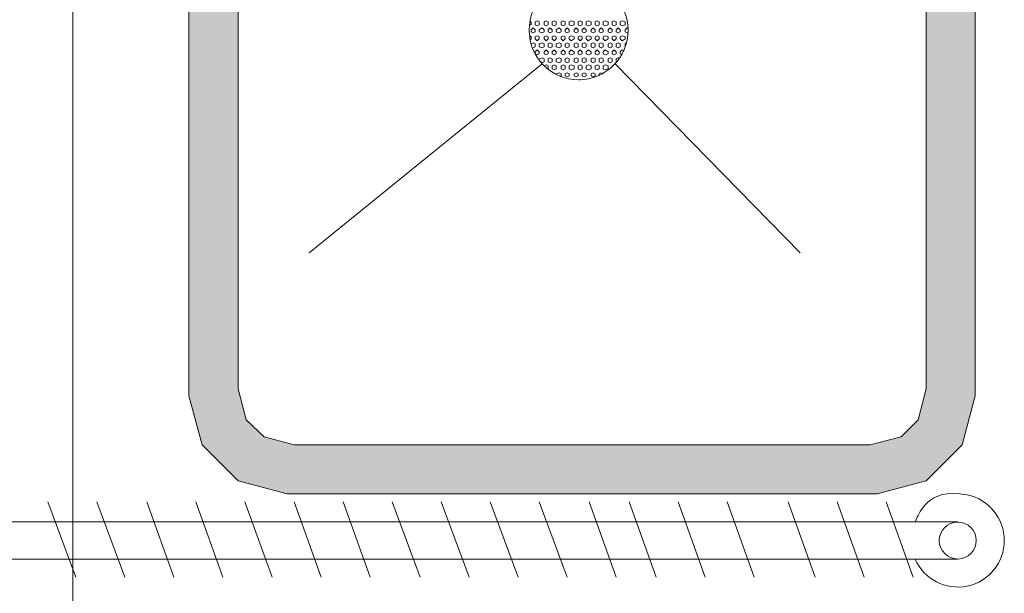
# Model space of a CAD drawing. Extents: x 3940905 to 4145695, y 925352 to 1109797.
# Tile 947 of 1056: x 4060125 to 4060626, y 1100568 to 1100859. Entities that reach past the tile are written whole.
import ezdxf

# ---------------------------------------------------------------- set-up
doc = ezdxf.new("R2010")
doc.units = 0
doc.header["$LTSCALE"] = 750
doc.header["$MEASUREMENT"] = 0
doc.layers.add('CKD Equipments', color=252, linetype='CONTINUOUS', lineweight=0)

msp = doc.modelspace()

# ---------------------------------------------------------------- hatches: boundary and pattern name
at = {"layer": 'CKD Equipments', "true_color": 0x7fffbf}
h = msp.add_hatch(color=111, dxfattribs=at)
h.paths.add_polyline_path([(4060235.96, 1100671.47), (4060211.03, 1101064.78), (4060235.96, 1101064.78)])
h.paths.add_polyline_path([(4060211.03, 1100671.47), (4060235.96, 1100671.47), (4060211.03, 1101064.78)])
h = msp.add_hatch(color=111, dxfattribs=at)
h.paths.add_polyline_path([(4060610.96, 1100671.47), (4060586.03, 1101064.78), (4060610.96, 1101064.78)])
h.paths.add_polyline_path([(4060586.03, 1100671.47), (4060610.96, 1100671.47), (4060586.03, 1101064.78)])
h = msp.add_hatch(color=111, dxfattribs=at)
h.paths.add_polyline_path([(4060236.98, 1100667.91), (4060211.03, 1100671.47), (4060235.96, 1100671.47)])
h.paths.add_polyline_path([(4060211.03, 1100667.91), (4060236.98, 1100667.91), (4060211.03, 1100671.47)])
h = msp.add_hatch(color=111, dxfattribs=at)
h.paths.add_polyline_path([(4060610.96, 1100667.91), (4060586.03, 1100671.47), (4060610.96, 1100671.47)])
h.paths.add_polyline_path([(4060585.01, 1100667.91), (4060610.96, 1100667.91), (4060586.03, 1100671.47)])
h = msp.add_hatch(color=111, dxfattribs=at)
h.paths.add_polyline_path([(4060240.03, 1100655.69), (4060211.03, 1100667.91), (4060236.98, 1100667.91)])
h.paths.add_polyline_path([(4060214.08, 1100655.69), (4060240.03, 1100655.69), (4060211.03, 1100667.91)])
h = msp.add_hatch(color=111, dxfattribs=at)
h.paths.add_polyline_path([(4060607.9, 1100655.69), (4060585.01, 1100667.91), (4060610.96, 1100667.91)])
h.paths.add_polyline_path([(4060581.95, 1100655.69), (4060607.9, 1100655.69), (4060585.01, 1100667.91)])
h = msp.add_hatch(color=111, dxfattribs=at)
h.paths.add_polyline_path([(4060249.19, 1100647.05), (4060214.08, 1100655.69), (4060240.03, 1100655.69)])
h.paths.add_polyline_path([(4060216.63, 1100647.05), (4060249.19, 1100647.05), (4060214.08, 1100655.69)])
h = msp.add_hatch(color=111, dxfattribs=at)
h.paths.add_polyline_path([(4060605.36, 1100647.05), (4060581.95, 1100655.69), (4060607.9, 1100655.69)])
h.paths.add_polyline_path([(4060573.31, 1100647.05), (4060605.36, 1100647.05), (4060581.95, 1100655.69)])
h = msp.add_hatch(color=111, dxfattribs=at)
h.paths.add_polyline_path([(4060264.46, 1100642.97), (4060216.63, 1100647.05), (4060249.19, 1100647.05)])
h.paths.add_polyline_path([(4060217.65, 1100642.97), (4060264.46, 1100642.97), (4060216.63, 1100647.05)])
h = msp.add_hatch(color=111, dxfattribs=at)
h.paths.add_polyline_path([(4060604.34, 1100642.97), (4060573.31, 1100647.05), (4060605.36, 1100647.05)])
h.paths.add_polyline_path([(4060557.53, 1100642.97), (4060604.34, 1100642.97), (4060573.31, 1100647.05)])
h = msp.add_hatch(color=111, dxfattribs=at)
h.paths.add_polyline_path([(4060586.03, 1100624.66), (4060217.65, 1100642.97), (4060604.34, 1100642.97)])
h.paths.add_polyline_path([(4060235.96, 1100624.66), (4060586.03, 1100624.66), (4060217.65, 1100642.97)])
h = msp.add_hatch(color=111, dxfattribs=at)
h.paths.add_polyline_path([(4060561.09, 1100618.04), (4060235.96, 1100624.66), (4060586.03, 1100624.66)])
h.paths.add_polyline_path([(4060260.89, 1100618.04), (4060561.09, 1100618.04), (4060235.96, 1100624.66)])

# ---------------------------------------------------------------- linework, layer by layer
at = {"layer": 'CKD Equipments', "color": 252, "true_color": 0x989898}
for p, q in [((4060152.01, 1099944.88), (4060152.01, 1101151.28)), ((4060390.64, 1100836.83), (4060272.09, 1100740.67)), ((4060390.64, 1100836.83), (4060272.09, 1100740.67)), ((4060390.64, 1100836.83), (4060272.09, 1100740.67)), ((4060153.53, 1100575.81), (4060139.29, 1100613.97))]:
    msp.add_line(p, q, dxfattribs=at)
at = {"layer": 'CKD Equipments', "color": 8, "true_color": 0x808080}
for p, q in [((4060211.03, 1101067.83), (4060211.03, 1100667.91)), ((4060235.96, 1101064.78), (4060235.96, 1100671.47)), ((4060586.03, 1100671.47), (4060586.03, 1101064.78)), ((4060610.96, 1100667.91), (4060610.96, 1101067.83)), ((4060235.96, 1100671.47), (4060240.03, 1100655.69)), ((4060581.95, 1100655.69), (4060586.03, 1100671.47)), ((4060211.03, 1100667.91), (4060217.65, 1100642.97)), ((4060604.34, 1100642.97), (4060610.96, 1100667.91)), ((4060240.03, 1100655.69), (4060249.19, 1100647.05)), ((4060573.31, 1100647.05), (4060581.95, 1100655.69)), ((4060249.19, 1100647.05), (4060264.46, 1100642.97)), ((4060557.53, 1100642.97), (4060573.31, 1100647.05)), ((4060217.65, 1100642.97), (4060235.96, 1100624.66)), ((4060264.46, 1100642.97), (4060557.53, 1100642.97)), ((4060586.03, 1100624.66), (4060604.34, 1100642.97)), ((4060235.96, 1100624.66), (4060260.89, 1100618.04)), ((4060561.09, 1100618.04), (4060586.03, 1100624.66)), ((4060260.89, 1100618.04), (4060561.09, 1100618.04))]:
    msp.add_line(p, q, dxfattribs=at)
at = {"layer": 'CKD Equipments'}
for p, q in [((4060385.04, 1100858.2), (4060384.54, 1100858.2)), ((4060385.04, 1100856.68), (4060384.54, 1100856.68)), ((4060385.04, 1100856.68), (4060385.04, 1100858.2)), ((4060386.06, 1100855.15), (4060385.04, 1100854.13)), ((4060385.04, 1100853.11), (4060385.04, 1100854.13)), ((4060387.08, 1100854.13), (4060386.06, 1100855.15)), ((4060388.1, 1100858.71), (4060387.08, 1100858.2)), ((4060387.08, 1100856.68), (4060387.08, 1100858.2)), ((4060388.1, 1100856.17), (4060387.08, 1100856.68)), ((4060387.08, 1100853.11), (4060387.08, 1100854.13)), ((4060389.12, 1100858.2), (4060388.1, 1100858.71)), ((4060389.12, 1100856.68), (4060388.1, 1100856.17)), ((4060389.12, 1100856.68), (4060389.12, 1100858.2)), ((4060390.64, 1100855.15), (4060389.12, 1100854.13)), ((4060389.12, 1100853.11), (4060389.12, 1100854.13)), ((4060391.66, 1100854.13), (4060390.64, 1100855.15)), ((4060392.68, 1100858.71), (4060391.66, 1100858.2)), ((4060391.66, 1100856.68), (4060391.66, 1100858.2)), ((4060392.68, 1100856.17), (4060391.66, 1100856.68)), ((4060391.66, 1100853.11), (4060391.66, 1100854.13)), ((4060393.69, 1100858.2), (4060392.68, 1100858.71)), ((4060393.69, 1100856.68), (4060392.68, 1100856.17)), ((4060393.69, 1100856.68), (4060393.69, 1100858.2)), ((4060394.71, 1100855.15), (4060393.69, 1100854.13)), ((4060393.69, 1100853.11), (4060393.69, 1100854.13)), ((4060395.73, 1100854.13), (4060394.71, 1100855.15)), ((4060396.75, 1100858.71), (4060395.73, 1100858.2)), ((4060395.73, 1100856.68), (4060395.73, 1100858.2)), ((4060396.75, 1100856.17), (4060395.73, 1100856.68)), ((4060395.73, 1100853.11), (4060395.73, 1100854.13)), ((4060397.76, 1100858.2), (4060396.75, 1100858.71)), ((4060397.76, 1100856.68), (4060396.75, 1100856.17)), ((4060397.76, 1100856.68), (4060397.76, 1100858.2)), ((4060399.29, 1100855.15), (4060397.76, 1100854.13)), ((4060397.76, 1100853.11), (4060397.76, 1100854.13)), ((4060400.31, 1100854.13), (4060399.29, 1100855.15)), ((4060401.33, 1100858.71), (4060400.31, 1100858.2)), ((4060400.31, 1100856.68), (4060400.31, 1100858.2)), ((4060401.33, 1100856.17), (4060400.31, 1100856.68)), ((4060400.31, 1100853.11), (4060400.31, 1100854.13)), ((4060402.34, 1100858.2), (4060401.33, 1100858.71)), ((4060402.34, 1100856.68), (4060401.33, 1100856.17)), ((4060402.34, 1100856.68), (4060402.34, 1100858.2)), ((4060403.36, 1100855.15), (4060402.34, 1100854.13)), ((4060402.34, 1100853.11), (4060402.34, 1100854.13)), ((4060404.38, 1100854.13), (4060403.36, 1100855.15)), ((4060405.4, 1100858.71), (4060404.38, 1100858.2)), ((4060404.38, 1100856.68), (4060404.38, 1100858.2)), ((4060405.4, 1100856.17), (4060404.38, 1100856.68)), ((4060404.38, 1100853.11), (4060404.38, 1100854.13)), ((4060406.92, 1100858.2), (4060405.4, 1100858.71)), ((4060406.92, 1100856.68), (4060405.4, 1100856.17)), ((4060406.92, 1100856.68), (4060406.92, 1100858.2)), ((4060407.94, 1100855.15), (4060406.92, 1100854.13)), ((4060406.92, 1100853.11), (4060406.92, 1100854.13)), ((4060408.96, 1100854.13), (4060407.94, 1100855.15)), ((4060409.98, 1100858.71), (4060408.96, 1100858.2)), ((4060408.96, 1100856.68), (4060408.96, 1100858.2)), ((4060409.98, 1100856.17), (4060408.96, 1100856.68)), ((4060408.96, 1100853.11), (4060408.96, 1100854.13)), ((4060410.99, 1100858.2), (4060409.98, 1100858.71)), ((4060410.99, 1100856.68), (4060409.98, 1100856.17)), ((4060410.99, 1100856.68), (4060410.99, 1100858.2)), ((4060412.01, 1100855.15), (4060410.99, 1100854.13)), ((4060410.99, 1100853.11), (4060410.99, 1100854.13)), ((4060413.03, 1100854.13), (4060412.01, 1100855.15)), ((4060414.05, 1100858.71), (4060413.03, 1100858.2)), ((4060413.03, 1100856.68), (4060413.03, 1100858.2)), ((4060414.05, 1100856.17), (4060413.03, 1100856.68)), ((4060413.03, 1100853.11), (4060413.03, 1100854.13)), ((4060415.57, 1100858.2), (4060414.05, 1100858.71)), ((4060415.57, 1100856.68), (4060414.05, 1100856.17)), ((4060415.57, 1100856.68), (4060415.57, 1100858.2)), ((4060416.59, 1100855.15), (4060415.57, 1100854.13)), ((4060415.57, 1100853.11), (4060415.57, 1100854.13)), ((4060417.61, 1100854.13), (4060416.59, 1100855.15)), ((4060418.63, 1100858.71), (4060417.61, 1100858.2)), ((4060417.61, 1100856.68), (4060417.61, 1100858.2)), ((4060418.63, 1100856.17), (4060417.61, 1100856.68)), ((4060417.61, 1100853.11), (4060417.61, 1100854.13)), ((4060419.64, 1100858.2), (4060418.63, 1100858.71)), ((4060419.64, 1100856.68), (4060418.63, 1100856.17)), ((4060419.64, 1100856.68), (4060419.64, 1100858.2)), ((4060420.66, 1100855.15), (4060419.64, 1100854.13)), ((4060419.64, 1100853.11), (4060419.64, 1100854.13)), ((4060421.68, 1100854.13), (4060420.66, 1100855.15)), ((4060422.7, 1100858.71), (4060421.68, 1100858.2)), ((4060421.68, 1100856.68), (4060421.68, 1100858.2)), ((4060422.7, 1100856.17), (4060421.68, 1100856.68)), ((4060421.68, 1100853.11), (4060421.68, 1100854.13)), ((4060424.22, 1100858.2), (4060422.7, 1100858.71)), ((4060424.22, 1100856.68), (4060422.7, 1100856.17)), ((4060424.22, 1100856.68), (4060424.22, 1100858.2)), ((4060425.24, 1100855.15), (4060424.22, 1100854.13)), ((4060424.22, 1100853.11), (4060424.22, 1100854.13)), ((4060426.26, 1100854.13), (4060425.24, 1100855.15)), ((4060427.28, 1100858.71), (4060426.26, 1100858.2)), ((4060426.26, 1100856.68), (4060426.26, 1100858.2)), ((4060427.28, 1100856.17), (4060426.26, 1100856.68)), ((4060426.26, 1100853.11), (4060426.26, 1100854.13)), ((4060428.29, 1100858.2), (4060427.28, 1100858.71)), ((4060428.29, 1100856.68), (4060427.28, 1100856.17)), ((4060428.29, 1100856.68), (4060428.29, 1100858.2)), ((4060429.31, 1100855.15), (4060428.29, 1100854.13)), ((4060428.29, 1100853.11), (4060428.29, 1100854.13)), ((4060430.33, 1100854.13), (4060429.31, 1100855.15)), ((4060431.35, 1100858.71), (4060430.33, 1100858.2)), ((4060430.33, 1100856.68), (4060430.33, 1100858.2)), ((4060431.35, 1100856.17), (4060430.33, 1100856.68)), ((4060430.33, 1100853.11), (4060430.33, 1100854.13)), ((4060432.87, 1100858.2), (4060431.35, 1100858.71)), ((4060432.87, 1100856.68), (4060431.35, 1100856.17)), ((4060432.87, 1100856.68), (4060432.87, 1100858.2)), ((4060433.89, 1100855.15), (4060432.87, 1100854.13)), ((4060432.87, 1100853.11), (4060432.87, 1100854.13)), ((4060434.4, 1100854.64), (4060433.89, 1100855.15)), ((4060385.04, 1100850.57), (4060384.54, 1100851.08)), ((4060385.04, 1100849.55), (4060384.54, 1100849.04)), ((4060386.06, 1100852.61), (4060385.04, 1100853.11)), ((4060385.04, 1100849.55), (4060385.04, 1100850.57)), ((4060387.08, 1100853.11), (4060386.06, 1100852.61)), ((4060388.1, 1100851.08), (4060387.08, 1100850.57)), ((4060387.08, 1100849.55), (4060387.08, 1100850.57)), ((4060388.1, 1100848.53), (4060387.08, 1100849.55)), ((4060389.12, 1100850.57), (4060388.1, 1100851.08)), ((4060389.12, 1100849.55), (4060388.1, 1100848.53)), ((4060390.64, 1100852.61), (4060389.12, 1100853.11)), ((4060389.12, 1100849.55), (4060389.12, 1100850.57)), ((4060391.66, 1100853.11), (4060390.64, 1100852.61)), ((4060392.68, 1100851.08), (4060391.66, 1100850.57)), ((4060391.66, 1100849.55), (4060391.66, 1100850.57)), ((4060392.68, 1100848.53), (4060391.66, 1100849.55)), ((4060393.69, 1100850.57), (4060392.68, 1100851.08)), ((4060393.69, 1100849.55), (4060392.68, 1100848.53)), ((4060394.71, 1100852.61), (4060393.69, 1100853.11)), ((4060393.69, 1100849.55), (4060393.69, 1100850.57)), ((4060395.73, 1100853.11), (4060394.71, 1100852.61)), ((4060396.75, 1100851.08), (4060395.73, 1100850.57)), ((4060395.73, 1100849.55), (4060395.73, 1100850.57)), ((4060396.75, 1100848.53), (4060395.73, 1100849.55)), ((4060397.76, 1100850.57), (4060396.75, 1100851.08)), ((4060397.76, 1100849.55), (4060396.75, 1100848.53)), ((4060399.29, 1100852.61), (4060397.76, 1100853.11)), ((4060397.76, 1100849.55), (4060397.76, 1100850.57)), ((4060400.31, 1100853.11), (4060399.29, 1100852.61)), ((4060401.33, 1100851.08), (4060400.31, 1100850.57)), ((4060400.31, 1100849.55), (4060400.31, 1100850.57)), ((4060401.33, 1100848.53), (4060400.31, 1100849.55)), ((4060402.34, 1100850.57), (4060401.33, 1100851.08)), ((4060402.34, 1100849.55), (4060401.33, 1100848.53)), ((4060403.36, 1100852.61), (4060402.34, 1100853.11)), ((4060402.34, 1100849.55), (4060402.34, 1100850.57)), ((4060404.38, 1100853.11), (4060403.36, 1100852.61)), ((4060405.4, 1100851.08), (4060404.38, 1100850.57)), ((4060404.38, 1100849.55), (4060404.38, 1100850.57)), ((4060405.4, 1100848.53), (4060404.38, 1100849.55)), ((4060406.92, 1100850.57), (4060405.4, 1100851.08)), ((4060406.92, 1100849.55), (4060405.4, 1100848.53)), ((4060407.94, 1100852.61), (4060406.92, 1100853.11)), ((4060406.92, 1100849.55), (4060406.92, 1100850.57)), ((4060408.96, 1100853.11), (4060407.94, 1100852.61)), ((4060409.98, 1100851.08), (4060408.96, 1100850.57)), ((4060408.96, 1100849.55), (4060408.96, 1100850.57)), ((4060409.98, 1100848.53), (4060408.96, 1100849.55)), ((4060410.99, 1100850.57), (4060409.98, 1100851.08)), ((4060410.99, 1100849.55), (4060409.98, 1100848.53)), ((4060412.01, 1100852.61), (4060410.99, 1100853.11)), ((4060410.99, 1100849.55), (4060410.99, 1100850.57)), ((4060413.03, 1100853.11), (4060412.01, 1100852.61)), ((4060414.05, 1100851.08), (4060413.03, 1100850.57)), ((4060413.03, 1100849.55), (4060413.03, 1100850.57)), ((4060414.05, 1100848.53), (4060413.03, 1100849.55)), ((4060415.57, 1100850.57), (4060414.05, 1100851.08)), ((4060415.57, 1100849.55), (4060414.05, 1100848.53)), ((4060416.59, 1100852.61), (4060415.57, 1100853.11)), ((4060415.57, 1100849.55), (4060415.57, 1100850.57)), ((4060417.61, 1100853.11), (4060416.59, 1100852.61)), ((4060418.63, 1100851.08), (4060417.61, 1100850.57)), ((4060417.61, 1100849.55), (4060417.61, 1100850.57)), ((4060418.63, 1100848.53), (4060417.61, 1100849.55)), ((4060419.64, 1100850.57), (4060418.63, 1100851.08)), ((4060419.64, 1100849.55), (4060418.63, 1100848.53)), ((4060420.66, 1100852.61), (4060419.64, 1100853.11)), ((4060419.64, 1100849.55), (4060419.64, 1100850.57)), ((4060421.68, 1100853.11), (4060420.66, 1100852.61)), ((4060422.7, 1100851.08), (4060421.68, 1100850.57)), ((4060421.68, 1100849.55), (4060421.68, 1100850.57)), ((4060422.7, 1100848.53), (4060421.68, 1100849.55)), ((4060424.22, 1100850.57), (4060422.7, 1100851.08)), ((4060424.22, 1100849.55), (4060422.7, 1100848.53)), ((4060425.24, 1100852.61), (4060424.22, 1100853.11)), ((4060424.22, 1100849.55), (4060424.22, 1100850.57)), ((4060426.26, 1100853.11), (4060425.24, 1100852.61)), ((4060427.28, 1100851.08), (4060426.26, 1100850.57)), ((4060426.26, 1100849.55), (4060426.26, 1100850.57)), ((4060427.28, 1100848.53), (4060426.26, 1100849.55)), ((4060428.29, 1100850.57), (4060427.28, 1100851.08)), ((4060428.29, 1100849.55), (4060427.28, 1100848.53)), ((4060429.31, 1100852.61), (4060428.29, 1100853.11)), ((4060428.29, 1100849.55), (4060428.29, 1100850.57)), ((4060430.33, 1100853.11), (4060429.31, 1100852.61)), ((4060431.35, 1100851.08), (4060430.33, 1100850.57)), ((4060430.33, 1100849.55), (4060430.33, 1100850.57)), ((4060431.35, 1100848.53), (4060430.33, 1100849.55)), ((4060432.87, 1100850.57), (4060431.35, 1100851.08)), ((4060432.87, 1100849.55), (4060431.35, 1100848.53)), ((4060433.89, 1100852.61), (4060432.87, 1100853.11)), ((4060432.87, 1100849.55), (4060432.87, 1100850.57)), ((4060434.4, 1100852.61), (4060433.89, 1100852.61)), ((4060386.06, 1100847.52), (4060385.04, 1100847.01)), ((4060387.08, 1100847.01), (4060386.06, 1100847.52)), ((4060387.08, 1100845.48), (4060386.06, 1100844.97)), ((4060387.08, 1100845.48), (4060387.08, 1100847.01)), ((4060390.64, 1100847.52), (4060389.12, 1100847.01)), ((4060389.12, 1100845.48), (4060389.12, 1100847.01)), ((4060390.64, 1100844.97), (4060389.12, 1100845.48)), ((4060391.66, 1100847.01), (4060390.64, 1100847.52)), ((4060391.66, 1100845.48), (4060390.64, 1100844.97)), ((4060391.66, 1100845.48), (4060391.66, 1100847.01)), ((4060394.71, 1100847.52), (4060393.69, 1100847.01)), ((4060393.69, 1100845.48), (4060393.69, 1100847.01)), ((4060394.71, 1100844.97), (4060393.69, 1100845.48)), ((4060395.73, 1100847.01), (4060394.71, 1100847.52)), ((4060395.73, 1100845.48), (4060394.71, 1100844.97)), ((4060395.73, 1100845.48), (4060395.73, 1100847.01)), ((4060399.29, 1100847.52), (4060397.76, 1100847.01)), ((4060397.76, 1100845.48), (4060397.76, 1100847.01)), ((4060399.29, 1100844.97), (4060397.76, 1100845.48)), ((4060400.31, 1100847.01), (4060399.29, 1100847.52)), ((4060400.31, 1100845.48), (4060399.29, 1100844.97)), ((4060400.31, 1100845.48), (4060400.31, 1100847.01)), ((4060403.36, 1100847.52), (4060402.34, 1100847.01)), ((4060402.34, 1100845.48), (4060402.34, 1100847.01)), ((4060403.36, 1100844.97), (4060402.34, 1100845.48)), ((4060404.38, 1100847.01), (4060403.36, 1100847.52)), ((4060404.38, 1100845.48), (4060403.36, 1100844.97)), ((4060404.38, 1100845.48), (4060404.38, 1100847.01)), ((4060407.94, 1100847.52), (4060406.92, 1100847.01)), ((4060406.92, 1100845.48), (4060406.92, 1100847.01)), ((4060407.94, 1100844.97), (4060406.92, 1100845.48)), ((4060408.96, 1100847.01), (4060407.94, 1100847.52)), ((4060408.96, 1100845.48), (4060407.94, 1100844.97)), ((4060408.96, 1100845.48), (4060408.96, 1100847.01)), ((4060412.01, 1100847.52), (4060410.99, 1100847.01)), ((4060410.99, 1100845.48), (4060410.99, 1100847.01)), ((4060412.01, 1100844.97), (4060410.99, 1100845.48)), ((4060413.03, 1100847.01), (4060412.01, 1100847.52)), ((4060413.03, 1100845.48), (4060412.01, 1100844.97)), ((4060413.03, 1100845.48), (4060413.03, 1100847.01)), ((4060416.59, 1100847.52), (4060415.57, 1100847.01)), ((4060415.57, 1100845.48), (4060415.57, 1100847.01)), ((4060416.59, 1100844.97), (4060415.57, 1100845.48)), ((4060417.61, 1100847.01), (4060416.59, 1100847.52)), ((4060417.61, 1100845.48), (4060416.59, 1100844.97)), ((4060417.61, 1100845.48), (4060417.61, 1100847.01)), ((4060420.66, 1100847.52), (4060419.64, 1100847.01)), ((4060419.64, 1100845.48), (4060419.64, 1100847.01)), ((4060420.66, 1100844.97), (4060419.64, 1100845.48)), ((4060421.68, 1100847.01), (4060420.66, 1100847.52)), ((4060421.68, 1100845.48), (4060420.66, 1100844.97)), ((4060421.68, 1100845.48), (4060421.68, 1100847.01)), ((4060425.24, 1100847.52), (4060424.22, 1100847.01)), ((4060424.22, 1100845.48), (4060424.22, 1100847.01)), ((4060425.24, 1100844.97), (4060424.22, 1100845.48)), ((4060426.26, 1100847.01), (4060425.24, 1100847.52)), ((4060426.26, 1100845.48), (4060425.24, 1100844.97)), ((4060426.26, 1100845.48), (4060426.26, 1100847.01)), ((4060429.31, 1100847.52), (4060428.29, 1100847.01)), ((4060428.29, 1100845.48), (4060428.29, 1100847.01)), ((4060429.31, 1100844.97), (4060428.29, 1100845.48)), ((4060430.33, 1100847.01), (4060429.31, 1100847.52)), ((4060430.33, 1100845.48), (4060429.31, 1100844.97)), ((4060430.33, 1100845.48), (4060430.33, 1100847.01)), ((4060433.38, 1100847.52), (4060432.87, 1100847.01)), ((4060432.87, 1100845.48), (4060432.87, 1100847.01)), ((4060388.1, 1100843.96), (4060387.08, 1100842.94)), ((4060387.08, 1100841.92), (4060387.08, 1100842.94)), ((4060388.1, 1100841.41), (4060387.08, 1100841.92)), ((4060389.12, 1100842.94), (4060388.1, 1100843.96)), ((4060389.12, 1100841.92), (4060388.1, 1100841.41)), ((4060389.12, 1100841.92), (4060389.12, 1100842.94)), ((4060390.64, 1100839.89), (4060389.12, 1100839.38)), ((4060389.12, 1100838.36), (4060389.12, 1100839.38)), ((4060391.66, 1100839.38), (4060390.64, 1100839.89)), ((4060392.68, 1100843.96), (4060391.66, 1100842.94)), ((4060391.66, 1100841.92), (4060391.66, 1100842.94)), ((4060392.68, 1100841.41), (4060391.66, 1100841.92)), ((4060391.66, 1100837.85), (4060391.66, 1100839.38)), ((4060393.69, 1100842.94), (4060392.68, 1100843.96)), ((4060393.69, 1100841.92), (4060392.68, 1100841.41)), ((4060393.69, 1100841.92), (4060393.69, 1100842.94)), ((4060394.71, 1100839.89), (4060393.69, 1100839.38)), ((4060393.69, 1100837.85), (4060393.69, 1100839.38)), ((4060395.73, 1100839.38), (4060394.71, 1100839.89)), ((4060396.75, 1100843.96), (4060395.73, 1100842.94)), ((4060395.73, 1100841.92), (4060395.73, 1100842.94)), ((4060396.75, 1100841.41), (4060395.73, 1100841.92)), ((4060395.73, 1100837.85), (4060395.73, 1100839.38)), ((4060397.76, 1100842.94), (4060396.75, 1100843.96)), ((4060397.76, 1100841.92), (4060396.75, 1100841.41)), ((4060397.76, 1100841.92), (4060397.76, 1100842.94)), ((4060399.29, 1100839.89), (4060397.76, 1100839.38)), ((4060397.76, 1100837.85), (4060397.76, 1100839.38)), ((4060400.31, 1100839.38), (4060399.29, 1100839.89)), ((4060401.33, 1100843.96), (4060400.31, 1100842.94)), ((4060400.31, 1100841.92), (4060400.31, 1100842.94)), ((4060401.33, 1100841.41), (4060400.31, 1100841.92)), ((4060400.31, 1100837.85), (4060400.31, 1100839.38)), ((4060402.34, 1100842.94), (4060401.33, 1100843.96)), ((4060402.34, 1100841.92), (4060401.33, 1100841.41)), ((4060402.34, 1100841.92), (4060402.34, 1100842.94)), ((4060403.36, 1100839.89), (4060402.34, 1100839.38)), ((4060402.34, 1100837.85), (4060402.34, 1100839.38)), ((4060404.38, 1100839.38), (4060403.36, 1100839.89)), ((4060405.4, 1100843.96), (4060404.38, 1100842.94)), ((4060404.38, 1100841.92), (4060404.38, 1100842.94)), ((4060405.4, 1100841.41), (4060404.38, 1100841.92)), ((4060404.38, 1100837.85), (4060404.38, 1100839.38)), ((4060406.92, 1100842.94), (4060405.4, 1100843.96)), ((4060406.92, 1100841.92), (4060405.4, 1100841.41)), ((4060406.92, 1100841.92), (4060406.92, 1100842.94)), ((4060407.94, 1100839.89), (4060406.92, 1100839.38)), ((4060406.92, 1100837.85), (4060406.92, 1100839.38)), ((4060408.96, 1100839.38), (4060407.94, 1100839.89)), ((4060409.98, 1100843.96), (4060408.96, 1100842.94)), ((4060408.96, 1100841.92), (4060408.96, 1100842.94)), ((4060409.98, 1100841.41), (4060408.96, 1100841.92)), ((4060408.96, 1100837.85), (4060408.96, 1100839.38)), ((4060410.99, 1100842.94), (4060409.98, 1100843.96)), ((4060410.99, 1100841.92), (4060409.98, 1100841.41)), ((4060410.99, 1100841.92), (4060410.99, 1100842.94)), ((4060412.01, 1100839.89), (4060410.99, 1100839.38)), ((4060410.99, 1100837.85), (4060410.99, 1100839.38)), ((4060413.03, 1100839.38), (4060412.01, 1100839.89)), ((4060414.05, 1100843.96), (4060413.03, 1100842.94)), ((4060413.03, 1100841.92), (4060413.03, 1100842.94)), ((4060414.05, 1100841.41), (4060413.03, 1100841.92)), ((4060413.03, 1100837.85), (4060413.03, 1100839.38)), ((4060415.57, 1100842.94), (4060414.05, 1100843.96)), ((4060415.57, 1100841.92), (4060414.05, 1100841.41)), ((4060415.57, 1100841.92), (4060415.57, 1100842.94)), ((4060416.59, 1100839.89), (4060415.57, 1100839.38)), ((4060415.57, 1100837.85), (4060415.57, 1100839.38)), ((4060417.61, 1100839.38), (4060416.59, 1100839.89)), ((4060418.63, 1100843.96), (4060417.61, 1100842.94)), ((4060417.61, 1100841.92), (4060417.61, 1100842.94)), ((4060418.63, 1100841.41), (4060417.61, 1100841.92)), ((4060417.61, 1100837.85), (4060417.61, 1100839.38)), ((4060419.64, 1100842.94), (4060418.63, 1100843.96)), ((4060419.64, 1100841.92), (4060418.63, 1100841.41)), ((4060419.64, 1100841.92), (4060419.64, 1100842.94)), ((4060420.66, 1100839.89), (4060419.64, 1100839.38)), ((4060419.64, 1100837.85), (4060419.64, 1100839.38)), ((4060421.68, 1100839.38), (4060420.66, 1100839.89)), ((4060422.7, 1100843.96), (4060421.68, 1100842.94)), ((4060421.68, 1100841.92), (4060421.68, 1100842.94)), ((4060422.7, 1100841.41), (4060421.68, 1100841.92)), ((4060421.68, 1100837.85), (4060421.68, 1100839.38)), ((4060424.22, 1100842.94), (4060422.7, 1100843.96)), ((4060424.22, 1100841.92), (4060422.7, 1100841.41)), ((4060424.22, 1100841.92), (4060424.22, 1100842.94)), ((4060425.24, 1100839.89), (4060424.22, 1100839.38)), ((4060424.22, 1100837.85), (4060424.22, 1100839.38)), ((4060426.26, 1100839.38), (4060425.24, 1100839.89)), ((4060427.28, 1100843.96), (4060426.26, 1100842.94)), ((4060426.26, 1100841.92), (4060426.26, 1100842.94)), ((4060427.28, 1100841.41), (4060426.26, 1100841.92)), ((4060426.26, 1100837.85), (4060426.26, 1100839.38)), ((4060428.29, 1100842.94), (4060427.28, 1100843.96)), ((4060428.29, 1100841.92), (4060427.28, 1100841.41)), ((4060428.29, 1100841.92), (4060428.29, 1100842.94)), ((4060429.31, 1100839.89), (4060428.29, 1100839.38)), ((4060428.29, 1100837.85), (4060428.29, 1100839.38)), ((4060429.82, 1100839.38), (4060429.31, 1100839.89)), ((4060431.35, 1100843.96), (4060430.33, 1100842.94)), ((4060430.33, 1100841.92), (4060430.33, 1100842.94)), ((4060431.35, 1100841.41), (4060430.33, 1100841.92)), ((4060432.36, 1100843.45), (4060431.35, 1100843.96)), ((4060390.64, 1100837.34), (4060390.13, 1100837.85)), ((4060391.66, 1100837.85), (4060390.64, 1100837.34)), ((4060392.68, 1100836.32), (4060391.66, 1100835.81)), ((4060393.69, 1100835.81), (4060392.68, 1100836.32)), ((4060394.71, 1100837.34), (4060393.69, 1100837.85)), ((4060393.69, 1100834.29), (4060393.69, 1100835.81)), ((4060395.73, 1100837.85), (4060394.71, 1100837.34)), ((4060396.75, 1100836.32), (4060395.73, 1100835.81)), ((4060395.73, 1100834.29), (4060395.73, 1100835.81)), ((4060396.75, 1100833.78), (4060395.73, 1100834.29)), ((4060397.76, 1100835.81), (4060396.75, 1100836.32)), ((4060397.76, 1100834.29), (4060396.75, 1100833.78)), ((4060399.29, 1100837.34), (4060397.76, 1100837.85)), ((4060397.76, 1100834.29), (4060397.76, 1100835.81)), ((4060400.31, 1100837.85), (4060399.29, 1100837.34)), ((4060401.33, 1100836.32), (4060400.31, 1100835.81)), ((4060400.31, 1100834.29), (4060400.31, 1100835.81)), ((4060401.33, 1100833.78), (4060400.31, 1100834.29)), ((4060402.34, 1100835.81), (4060401.33, 1100836.32)), ((4060402.34, 1100834.29), (4060401.33, 1100833.78)), ((4060403.36, 1100837.34), (4060402.34, 1100837.85)), ((4060402.34, 1100834.29), (4060402.34, 1100835.81)), ((4060404.38, 1100837.85), (4060403.36, 1100837.34)), ((4060405.4, 1100836.32), (4060404.38, 1100835.81)), ((4060404.38, 1100834.29), (4060404.38, 1100835.81)), ((4060405.4, 1100833.78), (4060404.38, 1100834.29)), ((4060406.92, 1100835.81), (4060405.4, 1100836.32)), ((4060406.92, 1100834.29), (4060405.4, 1100833.78)), ((4060407.94, 1100837.34), (4060406.92, 1100837.85)), ((4060406.92, 1100834.29), (4060406.92, 1100835.81)), ((4060408.96, 1100837.85), (4060407.94, 1100837.34)), ((4060409.98, 1100836.32), (4060408.96, 1100835.81)), ((4060408.96, 1100834.29), (4060408.96, 1100835.81)), ((4060409.98, 1100833.78), (4060408.96, 1100834.29)), ((4060410.99, 1100835.81), (4060409.98, 1100836.32)), ((4060410.99, 1100834.29), (4060409.98, 1100833.78)), ((4060412.01, 1100837.34), (4060410.99, 1100837.85)), ((4060410.99, 1100834.29), (4060410.99, 1100835.81)), ((4060413.03, 1100837.85), (4060412.01, 1100837.34)), ((4060414.05, 1100836.32), (4060413.03, 1100835.81)), ((4060413.03, 1100834.29), (4060413.03, 1100835.81)), ((4060414.05, 1100833.78), (4060413.03, 1100834.29)), ((4060415.57, 1100835.81), (4060414.05, 1100836.32)), ((4060415.57, 1100834.29), (4060414.05, 1100833.78)), ((4060416.59, 1100837.34), (4060415.57, 1100837.85)), ((4060415.57, 1100834.29), (4060415.57, 1100835.81)), ((4060417.61, 1100837.85), (4060416.59, 1100837.34)), ((4060418.63, 1100836.32), (4060417.61, 1100835.81)), ((4060417.61, 1100834.29), (4060417.61, 1100835.81)), ((4060418.63, 1100833.78), (4060417.61, 1100834.29)), ((4060419.64, 1100835.81), (4060418.63, 1100836.32)), ((4060419.64, 1100834.29), (4060418.63, 1100833.78)), ((4060420.66, 1100837.34), (4060419.64, 1100837.85)), ((4060419.64, 1100834.29), (4060419.64, 1100835.81)), ((4060421.68, 1100837.85), (4060420.66, 1100837.34)), ((4060422.7, 1100836.32), (4060421.68, 1100835.81)), ((4060421.68, 1100834.29), (4060421.68, 1100835.81)), ((4060422.7, 1100833.78), (4060421.68, 1100834.29)), ((4060424.22, 1100835.81), (4060422.7, 1100836.32)), ((4060424.22, 1100834.29), (4060422.7, 1100833.78)), ((4060425.24, 1100837.34), (4060424.22, 1100837.85)), ((4060424.22, 1100834.29), (4060424.22, 1100835.81)), ((4060426.26, 1100837.85), (4060425.24, 1100837.34)), ((4060427.28, 1100836.32), (4060426.26, 1100835.81)), ((4060426.26, 1100835.31), (4060426.26, 1100835.81)), ((4060428.8, 1100837.85), (4060428.29, 1100837.85)), ((4060399.29, 1100832.25), (4060397.76, 1100831.74)), ((4060397.76, 1100831.24), (4060397.76, 1100831.74)), ((4060400.31, 1100831.74), (4060399.29, 1100832.25)), ((4060400.31, 1100830.73), (4060399.8, 1100830.22)), ((4060400.31, 1100830.73), (4060400.31, 1100831.74)), ((4060403.36, 1100832.25), (4060402.34, 1100831.74)), ((4060402.34, 1100830.73), (4060402.34, 1100831.74)), ((4060403.36, 1100830.22), (4060402.34, 1100830.73)), ((4060404.38, 1100831.74), (4060403.36, 1100832.25)), ((4060404.38, 1100830.73), (4060403.36, 1100830.22)), ((4060404.38, 1100830.73), (4060404.38, 1100831.74)), ((4060407.94, 1100832.25), (4060406.92, 1100831.74)), ((4060406.92, 1100830.73), (4060406.92, 1100831.74)), ((4060407.94, 1100830.22), (4060406.92, 1100830.73)), ((4060408.96, 1100831.74), (4060407.94, 1100832.25)), ((4060408.96, 1100830.73), (4060407.94, 1100830.22)), ((4060408.96, 1100830.73), (4060408.96, 1100831.74)), ((4060412.01, 1100832.25), (4060410.99, 1100831.74)), ((4060410.99, 1100830.73), (4060410.99, 1100831.74)), ((4060412.01, 1100830.22), (4060410.99, 1100830.73)), ((4060413.03, 1100831.74), (4060412.01, 1100832.25)), ((4060413.03, 1100830.73), (4060412.01, 1100830.22)), ((4060413.03, 1100830.73), (4060413.03, 1100831.74)), ((4060416.59, 1100832.25), (4060415.57, 1100831.74)), ((4060415.57, 1100830.73), (4060415.57, 1100831.74)), ((4060416.59, 1100830.22), (4060415.57, 1100830.73)), ((4060417.61, 1100831.74), (4060416.59, 1100832.25)), ((4060417.61, 1100830.73), (4060416.59, 1100830.22)), ((4060417.61, 1100830.73), (4060417.61, 1100831.74)), ((4060420.66, 1100832.25), (4060419.64, 1100831.74)), ((4060419.64, 1100830.73), (4060419.64, 1100831.74)), ((4060421.68, 1100831.74), (4060420.66, 1100832.25)), ((4060409.98, 1100828.69), (4060409.47, 1100828.69))]:
    msp.add_line(p, q, dxfattribs=at)
at = {"layer": 'CKD Equipments', "color": 4, "true_color": 0x00ffff}
for p, q in [((4060390.64, 1100836.83), (4060272.09, 1100740.67)), ((4060521.92, 1100740.67), (4060427.78, 1100836.83)), ((4060521.92, 1100740.67), (4060427.78, 1100836.83)), ((4060521.92, 1100740.67), (4060427.78, 1100836.83)), ((4060521.92, 1100740.67), (4060427.78, 1100836.83))]:
    msp.add_line(p, q, dxfattribs=at)
at = {"layer": 'CKD Equipments', "color": 5}
for p, q in [((4060178.47, 1100575.81), (4060164.22, 1100613.97)), ((4060203.4, 1100575.81), (4060189.66, 1100613.97)), ((4060228.33, 1100575.81), (4060214.59, 1100613.97)), ((4060253.26, 1100575.81), (4060239.52, 1100613.97)), ((4060278.19, 1100575.81), (4060264.46, 1100613.97)), ((4060303.13, 1100575.81), (4060289.39, 1100613.97)), ((4060328.57, 1100575.81), (4060314.32, 1100613.97)), ((4060353.5, 1100575.81), (4060339.25, 1100613.97)), ((4060378.43, 1100575.81), (4060364.18, 1100613.97)), ((4060403.36, 1100575.81), (4060389.12, 1100613.97)), ((4060428.29, 1100575.81), (4060414.56, 1100613.97)), ((4060448.65, 1100575.81), (4060434.91, 1100613.97)), ((4060473.58, 1100575.81), (4060459.84, 1100613.97)), ((4060498.51, 1100575.81), (4060484.77, 1100613.97)), ((4060529.55, 1100575.81), (4060515.81, 1100613.97)), ((4060554.48, 1100575.81), (4060540.74, 1100613.97)), ((4060579.41, 1100575.81), (4060565.67, 1100613.97)), ((4060602.31, 1100603.8), (4060099.09, 1100603.8)), ((4060602.31, 1100584.97), (4060099.09, 1100584.97))]:
    msp.add_line(p, q, dxfattribs=at)
at = {"layer": 'CKD Equipments', "color": 4, "true_color": 0x00ffff}
msp.add_circle((4060409.21, 1100853.88), 25.19, dxfattribs=at)
msp.add_circle((4060409.21, 1100853.88), 25.19, dxfattribs=at)
msp.add_circle((4060409.21, 1100853.88), 25.19, dxfattribs=at)
msp.add_circle((4060409.21, 1100853.88), 25.19, dxfattribs=at)
at = {"layer": 'CKD Equipments', "color": 5}
msp.add_circle((4060602.05, 1100594.38), 9.41, dxfattribs=at)
for points in [[(4060606.89, 1100617.54), (4060595.92, 1100619.83), (4060584.85, 1100614.11), (4060580.37, 1100603.85), (4060580.37, 1100603.85), (4060580.37, 1100603.85), (4060580.37, 1100603.85)], [(4060580.37, 1100584.92), (4060584.85, 1100574.65), (4060595.92, 1100568.93), (4060606.89, 1100571.22)]]:
    msp.add_open_spline(points, degree=3, dxfattribs=at)
msp.add_open_spline([(4060606.89, 1100571.22), (4060617.85, 1100573.51), (4060625.71, 1100583.18), (4060625.71, 1100594.38), (4060625.71, 1100605.59), (4060617.85, 1100615.25), (4060606.89, 1100617.54)], degree=3, knots=[1, 1, 1, 1, 2, 2, 2, 3, 3, 3, 3], dxfattribs=at)

doc.saveas('drawing.dxf')
